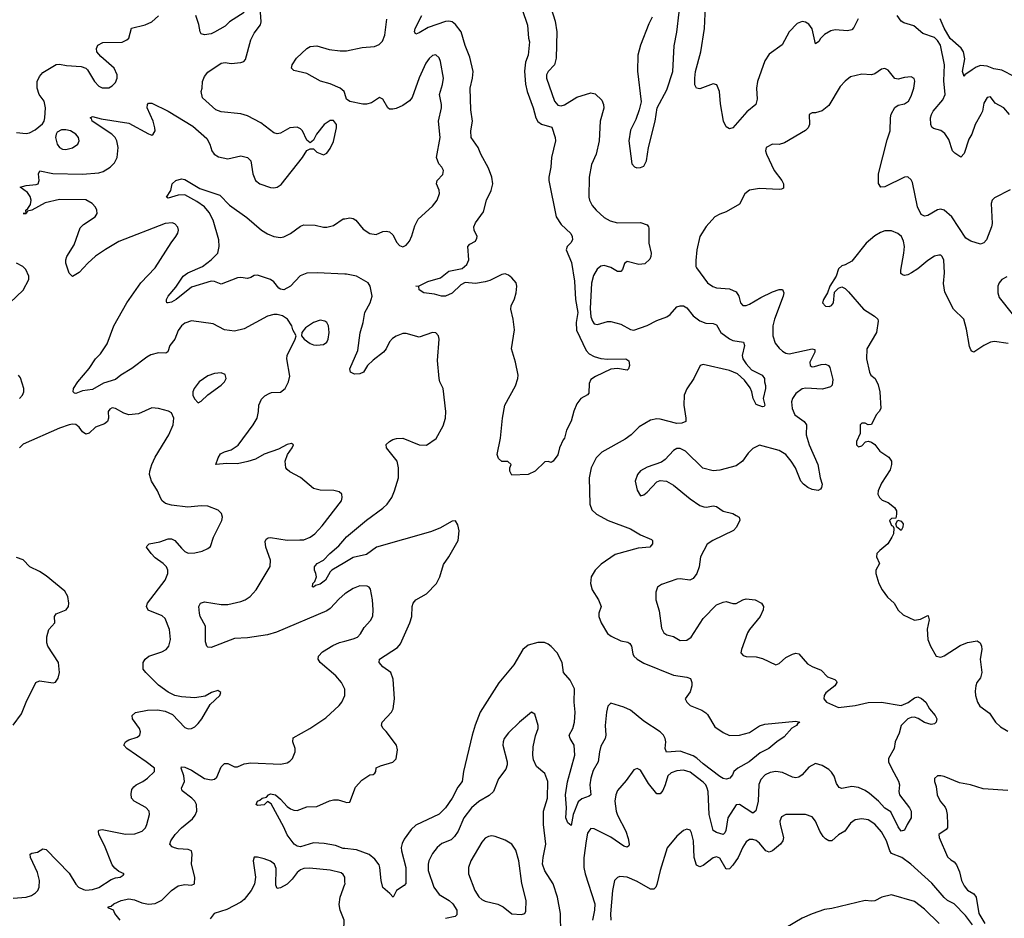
# Model space of a CAD drawing. Header units: inches. Extents: x 1771504 to 1971212, y 471788 to 643615.
# Tile 402 of 587: x 1898030 to 1903994, y 590581 to 596024. Entities that reach past the tile are written whole.
import ezdxf

# ---------------------------------------------------------------- set-up
doc = ezdxf.new("R2010")
doc.units = ezdxf.units.IN
doc.header["$MEASUREMENT"] = 0
doc.layers.add('B8599', color=7, linetype='Continuous')
doc.layers.add('B9509', color=7, linetype='Continuous')

msp = doc.modelspace()

# ---------------------------------------------------------------- linework, layer by layer
at = {"layer": 'B8599', "color": 5}
for points, elevation in [([(1898010, 595341.3), (1898070, 595335.6), (1898090, 595338.9), (1898123.1, 595356.9), (1898167, 595393), (1898177.6, 595410), (1898182.6, 595430), (1898185.3, 595490), (1898178.5, 595530), (1898148.5, 595570), (1898136.1, 595610), (1898134.8, 595650), (1898150, 595680.3), (1898170, 595703.6), (1898250, 595751.7), (1898270, 595754.3), (1898313.5, 595746.5), (1898401.4, 595741.4), (1898430, 595730.4), (1898440.8, 595720.8), (1898483.1, 595650), (1898510, 595622), (1898530, 595612), (1898570, 595610.4), (1898590, 595622.4), (1898610, 595643.8), (1898620.4, 595670), (1898620.4, 595690), (1898601.1, 595730), (1898520.6, 595800.6), (1898498, 595830), (1898495.1, 595850), (1898502.7, 595870), (1898533.6, 595886.4), (1898650, 595888.2), (1898678.6, 595901.4), (1898690, 595911.3), (1898706.9, 595973.1), (1898790, 595993.6), (1898831.1, 596010), (1898870, 596046.5)], 380), ([(1900000, 592546.3), (1899964.3, 592515.7), (1899910, 592457.6), (1899890, 592444.2), (1899585.7, 592314.3), (1899530, 592298.4), (1899410, 592280.3), (1899330, 592275.3), (1899190, 592222.4), (1899170, 592224.5), (1899162.7, 592230), (1899154.9, 592254.9), (1899154.5, 592350), (1899122, 592410), (1899118.9, 592430), (1899115.1, 592470), (1899125.2, 592490), (1899150, 592498.4), (1899250, 592481.3), (1899290, 592482.8), (1899370, 592500.2), (1899395.6, 592510), (1899426.3, 592530), (1899461.7, 592570), (1899547.5, 592712.5), (1899549.8, 592750), (1899519.8, 592830), (1899516.6, 592863.4), (1899522.5, 592877.5), (1899534.5, 592885.5), (1899550, 592887.4), (1899650, 592871), (1899727.2, 592872.8), (1899750, 592874.4), (1899790, 592888.9), (1899817.4, 592910), (1899862.3, 592957.7), (1899978.4, 593110), (1899983.7, 593130), (1899981.2, 593150), (1899964.5, 593164.5), (1899933, 593173), (1899850, 593175.4), (1899810, 593185.1), (1899730.8, 593250.8), (1899665.7, 593285.7), (1899650, 593299.3), (1899642, 593310), (1899638, 593350), (1899652.3, 593390), (1899681.2, 593430), (1899688.7, 593450), (1899676.6, 593456.6), (1899650, 593452), (1899596.5, 593423.5), (1899510, 593392.1), (1899457.2, 593362.8), (1899412.6, 593347.4), (1899350, 593333.3), (1899285, 593335.1), (1899218, 593330), (1899231.5, 593370), (1899246.1, 593393.9), (1899270, 593407.2), (1899310, 593418.6), (1899353.3, 593446.7), (1899444.2, 593570), (1899467.6, 593610), (1899476.9, 593650), (1899478, 593690), (1899494.9, 593725.1), (1899514.3, 593745.7), (1899540.1, 593759.9), (1899554.7, 593765.3), (1899610, 593768.8), (1899637.4, 593790), (1899658.3, 593830), (1899665.1, 593865.1), (1899647.8, 593970), (1899649.6, 593990), (1899699.3, 594090), (1899704, 594110), (1899684.7, 594144.7), (1899678.7, 594170), (1899651.1, 594210), (1899621.6, 594230), (1899590, 594238.3), (1899570, 594238.7), (1899530, 594228.2), (1899390, 594151.9), (1899330, 594138), (1899270, 594144.7), (1899201.7, 594181.7), (1899070, 594200.9), (1899030, 594185.1), (1899010, 594169.4), (1898990, 594141.2), (1898968.8, 594090), (1898938.4, 594050), (1898926.9, 594013.1), (1898915.9, 594004.1), (1898870, 594006.4), (1898825.1, 593994.9), (1898799.1, 593980.9), (1898710, 593910.9), (1898643.2, 593870), (1898610, 593844.2), (1898536.6, 593823.4), (1898470, 593784), (1898410, 593775.4), (1898370, 593759.5), (1898361.2, 593761.2), (1898353.2, 593770), (1898356.2, 593790), (1898381.1, 593830), (1898450, 593912), (1898489.8, 593970.2), (1898518.9, 594001.1), (1898559.1, 594060.9), (1898601, 594170), (1898678.3, 594310), (1898764, 594430), (1898850, 594522), (1898947, 594673), (1898976.3, 594710), (1898988.2, 594731.8), (1898991.1, 594750), (1898987, 594767), (1898970, 594787.6), (1898953.6, 594793.6), (1898910, 594789.8), (1898630, 594679.7), (1898550, 594633), (1898490, 594591.5), (1898442.4, 594550), (1898390, 594492), (1898350, 594469.2), (1898330, 594488.7), (1898310, 594549), (1898309.8, 594570), (1898316, 594590), (1898358.8, 594661.2), (1898396.7, 594763.3), (1898417.1, 594782.9), (1898487, 594830), (1898498.9, 594850), (1898497.8, 594870), (1898488.4, 594888.4), (1898469.7, 594910), (1898430, 594932.2), (1898270, 594935), (1898184.9, 594915.1), (1898103, 594870), (1898076.3, 594863.7), (1898070, 594849.8), (1898050, 594849.5), (1898069.2, 594850.8), (1898066.9, 594870), (1898079.3, 594880.7), (1898094.7, 594905.3), (1898100.3, 594930), (1898094.1, 594954.1), (1898077.3, 594977.3), (1898033.2, 595010), (1898070, 595020.2), (1898130, 595025.2), (1898142.7, 595030), (1898148.4, 595050), (1898143.5, 595090), (1898151.5, 595108.5), (1898230, 595092.8), (1898410, 595087.6), (1898510, 595096.5), (1898535.1, 595104.9), (1898577.6, 595130), (1898603.8, 595156.2), (1898620.4, 595190), (1898626.8, 595250), (1898618.5, 595290), (1898608.1, 595310), (1898588.9, 595330), (1898469.8, 595410), (1898464.7, 595424.8), (1898456, 595430), (1898470, 595437.6), (1898524, 595424), (1898690, 595398.2), (1898810, 595332), (1898830, 595325.3), (1898838, 595330), (1898849.6, 595350), (1898848.4, 595370), (1898837.6, 595410), (1898802.6, 595490), (1898803.6, 595510), (1898810, 595519.1), (1898830, 595518.7), (1898929.2, 595469.2), (1899078.8, 595378.8), (1899163.6, 595303.6), (1899181.3, 595270), (1899193, 595230), (1899208, 595210), (1899234.1, 595194.1), (1899290, 595180.3), (1899370, 595198.7), (1899410.3, 595190.3), (1899430.4, 595170), (1899441.7, 595090), (1899457.6, 595050), (1899484.9, 595030), (1899550, 595008.2), (1899570, 595005.2), (1899590, 595009.2), (1899613.3, 595026.7), (1899742.7, 595190), (1899770, 595232), (1899790, 595242), (1899810, 595242), (1899830, 595221), (1899870, 595206), (1899890, 595214.8), (1899910, 595244), (1899930, 595286.8), (1899948.3, 595370), (1899947.8, 595390), (1899930, 595414.3), (1899910, 595414), (1899874.9, 595390), (1899827.7, 595330), (1899810, 595295.3), (1899790, 595278), (1899770, 595295.3), (1899743, 595350), (1899730, 595363), (1899710, 595373.5), (1899666, 595370), (1899610, 595336.2), (1899590, 595333.6), (1899570, 595338.4), (1899490, 595399.2), (1899410, 595441), (1899370, 595453.7), (1899250, 595466.9), (1899217.5, 595477.5), (1899136.9, 595550), (1899128.2, 595590), (1899134.7, 595610), (1899138, 595650), (1899150, 595680.7), (1899170, 595705.5), (1899250, 595761.6), (1899275.1, 595764.9), (1899310, 595759.5), (1899370, 595763.7), (1899388.4, 595771.6), (1899397, 595783), (1899430, 595902), (1899450, 595942), (1899487.5, 595992.5), (1899492.3, 596010), (1899487.6, 596070)], 360), ([(1899390, 596067.8), (1899300.5, 596010), (1899274.3, 595985.7), (1899210, 595947.6), (1899190, 595938.7), (1899150, 595932), (1899130, 595939.3), (1899122, 595950), (1899115.6, 595995.6), (1899096.2, 596050)], 360), ([(1900000, 595576.2), (1899995.8, 595590), (1899970, 595608.5), (1899910, 595635.8), (1899851.1, 595651.1), (1899770, 595698), (1899690, 595717.2), (1899677.2, 595730), (1899680.9, 595750), (1899707, 595790), (1899769.4, 595850), (1899790, 595861.6), (1899830, 595865.3), (1899903.6, 595843.6), (1899970, 595834.7), (1900000, 595834.5)], 340), ([(1900000, 594483.1), (1899831.4, 594491.4), (1899770, 594487.8), (1899728, 594471.9), (1899670.3, 594410), (1899630, 594388.7), (1899610, 594391.1), (1899598.9, 594398.9), (1899570, 594436.9), (1899550, 594449.7), (1899470, 594477.4), (1899450, 594474.8), (1899430, 594461.7), (1899410, 594456.1), (1899370, 594462.9), (1899350, 594461), (1899250, 594422.9), (1899210, 594438.8), (1899190, 594440.4), (1899070, 594404.7), (1898978.5, 594330), (1898950, 594314), (1898928.5, 594308.5), (1898922, 594310), (1898919, 594319), (1898918.7, 594330), (1898928.7, 594350), (1898975.8, 594404.2), (1899020.4, 594470), (1899048.3, 594491.7), (1899137.6, 594530), (1899189.6, 594570), (1899229.6, 594610), (1899237.4, 594650), (1899235.5, 594690), (1899202.7, 594810), (1899176.9, 594856.9), (1899150, 594889.8), (1899103.5, 594923.5), (1899030, 594964.2), (1898990, 594961.3), (1898930, 594942.7), (1898919, 594950), (1898946, 594990), (1898954, 595030), (1898975.3, 595050), (1899010, 595059.3), (1899030, 595055.8), (1899121.6, 595001.6), (1899241.2, 594961.2), (1899300, 594900), (1899406.5, 594826.5), (1899494.4, 594750), (1899530, 594726.5), (1899570, 594710.3), (1899610, 594704.2), (1899630, 594708.9), (1899669.5, 594730), (1899730, 594773), (1899750, 594780.7), (1899820.5, 594780.5), (1899870, 594767), (1899890, 594767), (1899930, 594777.6), (1899990, 594816.9), (1900000, 594818.7)], 340), ([(1897970, 594308.5), (1898050, 594384.9), (1898084.5, 594450), (1898085.1, 594470), (1898067.3, 594510), (1898049.4, 594530), (1898010, 594549.6)], 380), ([(1898029.3, 593730), (1898047.3, 593750), (1898055.1, 593770), (1898055.1, 593790), (1898034.5, 593854.5), (1898022, 593870)], 380), ([(1897990, 590703.7), (1898070, 590710.2), (1898100.6, 590719.4), (1898125.2, 590734.8), (1898139, 590750), (1898147.5, 590770), (1898149.9, 590810), (1898138, 590858), (1898096.2, 590950), (1898093.3, 590970), (1898103.3, 590976.7), (1898137.1, 590982.9), (1898170, 591002), (1898190, 590997.4), (1898330, 590855.6), (1898370, 590788.8), (1898386.3, 590770), (1898415.5, 590755.5), (1898430, 590752.3), (1898470, 590755.4), (1898510, 590767.3), (1898583.1, 590816.9), (1898610, 590826.5), (1898638, 590830), (1898657.2, 590842.8), (1898662, 590850), (1898630, 590865.2), (1898605.3, 590885.3), (1898590, 590906), (1898543, 591023), (1898510, 591089.3), (1898506.3, 591110), (1898510, 591115.5), (1898530, 591118.9), (1898670, 591090.2), (1898726.5, 591093.5), (1898772, 591110), (1898790.9, 591129.1), (1898800.5, 591150), (1898816.3, 591210), (1898813.6, 591230), (1898793.4, 591253.4), (1898723.5, 591290), (1898707.8, 591310), (1898704.5, 591335.5), (1898710, 591360.7), (1898721.6, 591378.4), (1898734.5, 591390), (1898776.2, 591410), (1898804.2, 591430), (1898846, 591470), (1898846.6, 591490), (1898796.3, 591530), (1898678.7, 591610), (1898660.5, 591630), (1898671.2, 591650), (1898690, 591662.8), (1898741.4, 591678.6), (1898758.3, 591690), (1898761.5, 591710), (1898755, 591730), (1898712.8, 591790), (1898711.8, 591810), (1898732.2, 591827.8), (1898803, 591843), (1898863.8, 591843.8), (1898910, 591836.4), (1898956, 591816), (1899030, 591738), (1899050, 591728.2), (1899070, 591730.5), (1899090, 591741.6), (1899110, 591760.5), (1899133, 591790), (1899183.3, 591876.7), (1899242, 591930), (1899248, 591950), (1899230, 591962), (1899192, 591950), (1899154, 591926), (1899090, 591916.2), (1899010, 591922), (1898970, 591931.8), (1898930, 591951.6), (1898870, 591992.8), (1898793, 592070), (1898778.7, 592090), (1898778.4, 592130), (1898789.6, 592150), (1898812.3, 592170), (1898890, 592195.6), (1898917.6, 592210), (1898934, 592230), (1898943.1, 592270), (1898936.4, 592330), (1898910, 592397), (1898892.4, 592412.4), (1898808.1, 592448.1), (1898797.7, 592470), (1898804.8, 592490), (1898911.8, 592630), (1898927.9, 592670), (1898927.8, 592690), (1898919.3, 592710), (1898899.1, 592730), (1898850, 592765.1), (1898826.2, 592790), (1898797.6, 592830), (1898801.7, 592838.3), (1898814, 592850), (1898878.9, 592861.1), (1898930, 592880.3), (1898950, 592880.3), (1898970, 592870.3), (1899010, 592822.3), (1899030, 592803.6), (1899050, 592792.9), (1899090, 592794.3), (1899134.3, 592805.7), (1899170, 592821.6), (1899185.8, 592834.2), (1899203, 592890), (1899253.7, 592990), (1899258.5, 593010), (1899252.4, 593032.4), (1899232.4, 593052.4), (1899170, 593076.9), (1899130, 593079.2), (1899048.5, 593071.5), (1898950, 593083.5), (1898914, 593094), (1898893.6, 593110), (1898884.2, 593124.2), (1898864, 593170), (1898829.2, 593229.2), (1898816.8, 593270), (1898817.8, 593290), (1898830, 593330.5), (1898850, 593374), (1898934, 593510), (1898959.5, 593570), (1898963.7, 593610), (1898950, 593642), (1898932.1, 593652.1), (1898870, 593669.3), (1898830, 593672.7), (1898750, 593636.9), (1898690, 593631.2), (1898660.4, 593640.4), (1898610, 593669.4), (1898590, 593673.3), (1898575.2, 593664.8), (1898566.4, 593650), (1898567.2, 593610), (1898562.4, 593590), (1898543.4, 593576.6), (1898490, 593555.8), (1898450, 593519.8), (1898430, 593513.3), (1898410, 593527.4), (1898390, 593556.4), (1898370, 593572.4), (1898350, 593574.6), (1898330, 593570.6), (1898270, 593549.2), (1898050, 593453.1), (1898028.7, 593431.3)], 380), ([(1900000, 592736.7), (1899920.5, 592690), (1899910, 592680.7), (1899882.3, 592630), (1899850, 592605), (1899822, 592598), (1899810, 592586.3), (1899803.7, 592590), (1899806, 592610), (1899817.7, 592622.3), (1899826.9, 592650), (1899824.4, 592670), (1899814.5, 592690), (1899814.7, 592710), (1899821.1, 592718.9), (1899831.3, 592730), (1899870, 592751.3), (1899907.7, 592790), (1899963.2, 592836.8), (1900000, 592879.6)], 340), ([(1897990, 591751.8), (1898040.6, 591819.4), (1898070, 591890.4), (1898128.5, 592010), (1898150, 592019.1), (1898233.4, 592006.6), (1898247.6, 592012.4), (1898263.6, 592036.4), (1898271.2, 592070), (1898265.4, 592130), (1898201, 592230), (1898195, 592250), (1898194, 592286), (1898206.3, 592330), (1898242, 592370), (1898240.9, 592410), (1898250, 592426.4), (1898310.7, 592449.3), (1898324.7, 592470), (1898328.2, 592490), (1898321.1, 592530), (1898303.1, 592563.1), (1898190, 592655.8), (1898150, 592682), (1898090.6, 592710.6), (1898050, 592753.3), (1898010, 592766.6)], 420), ([(1898639, 590570), (1898606, 590610), (1898598, 590630), (1898570, 590642), (1898564, 590650), (1898584.5, 590655.5), (1898599.3, 590670), (1898644, 590690), (1898690, 590698.6), (1898725.7, 590694.3), (1898770, 590675.8), (1898810, 590667.2), (1898850, 590670.2), (1898890, 590691.1), (1898950, 590750.2), (1898990, 590778.4), (1899030, 590787), (1899070, 590782.1), (1899089.1, 590790.9), (1899089.9, 590830), (1899070.3, 590910), (1899075, 590970), (1899069.8, 590989.8), (1899050, 590997.7), (1898990, 591001.5), (1898967.4, 591007.4), (1898954.1, 591014.1), (1898939.3, 591030), (1898944.5, 591050), (1898971.7, 591090), (1899009.9, 591130.1), (1899076.2, 591183.8), (1899092.9, 591207.1), (1899102, 591230), (1899101.5, 591270), (1899091, 591290), (1899072.6, 591310), (1899013.5, 591353.5), (1899009.7, 591370), (1899029, 591411), (1899024.6, 591444.6), (1899007.7, 591490), (1899010, 591498.8), (1899030, 591497.7), (1899070, 591479.4), (1899150, 591427.3), (1899190, 591419.6), (1899210, 591424.2), (1899224.2, 591435.8), (1899250, 591498), (1899270, 591519.3), (1899290, 591518.4), (1899330, 591498), (1899350, 591499.5), (1899390, 591516.1), (1899430, 591523.9), (1899610, 591514.9), (1899650, 591522.8), (1899666.7, 591533.3), (1899682.2, 591550), (1899698, 591590), (1899697.7, 591610), (1899684.7, 591650), (1899685.6, 591674.4), (1899788.2, 591731.8), (1899884, 591796), (1899964.4, 591870), (1899980.5, 591890), (1899998.7, 591930), (1899998.7, 591970), (1899979.7, 592010), (1899945.4, 592050), (1899849.6, 592130), (1899836.9, 592150), (1899839.6, 592170), (1899864.1, 592195.9), (1899926, 592234), (1899967.7, 592252.3), (1900000, 592260.6)], 360), ([(1900000, 591003.8), (1899990, 591004.8), (1899942.4, 591022.4), (1899874.3, 591034.3), (1899810, 591038), (1899730, 591015.1), (1899710, 591017.4), (1899691.8, 591030), (1899650, 591086), (1899630, 591133.2), (1899553.8, 591273.8), (1899530, 591288.7), (1899510.5, 591269.5), (1899470, 591265.2), (1899462, 591270), (1899470, 591290.6), (1899483.7, 591296.3), (1899498, 591310), (1899525.2, 591314.8), (1899537.2, 591330), (1899550, 591334.6), (1899579.1, 591330), (1899610, 591303.8), (1899650, 591259.3), (1899670, 591243.8), (1899690, 591235.5), (1899710, 591234), (1899770, 591256), (1899830, 591258.8), (1899906.7, 591293.3), (1899930, 591298.4), (1899959.5, 591299.5), (1900000, 591286.1)], 340), ([(1900000, 590802.3), (1899998.4, 590830), (1899990, 590847.6), (1899977.2, 590857.2), (1899910, 590873.3), (1899784.4, 590884.4), (1899750, 590882.3), (1899730, 590874.9), (1899710, 590858.5), (1899680.7, 590819.3), (1899650, 590789.1), (1899610, 590765.5), (1899590, 590762), (1899581.9, 590781.9), (1899583, 590883), (1899573.8, 590910), (1899550, 590927.1), (1899510, 590941.3), (1899470, 590952.2), (1899450, 590950.9), (1899443.7, 590930), (1899457.8, 590830), (1899452, 590788), (1899432.1, 590750), (1899390, 590696), (1899370, 590679.4), (1899284.3, 590635.7), (1899207.4, 590610), (1899182.7, 590577.3)], 360), ([(1900000, 590368.7), (1899997, 590390), (1899993.1, 590506.9), (1899995.8, 590570), (1899971.1, 590631.1), (1899965.6, 590665.6), (1899970.7, 590710), (1900000, 590788.1)], 360)]:
    msp.add_lwpolyline(points, dxfattribs=dict(at, elevation=elevation))
for points, elevation in [([(1898310, 595356), (1898284, 595356), (1898257.6, 595342.4), (1898250.3, 595329.7), (1898247.2, 595310), (1898256.5, 595270), (1898270, 595250.4), (1898290, 595239.6), (1898310, 595237.7), (1898350, 595247.4), (1898382, 595270), (1898389.6, 595290), (1898385.1, 595310), (1898369.6, 595330), (1898338, 595350)], 380), ([(1899850, 594204.2), (1899810.3, 594189.7), (1899761.7, 594158.3), (1899738.8, 594130), (1899736, 594110), (1899753.4, 594090), (1899790, 594063.7), (1899810, 594055.3), (1899830, 594053.4), (1899870, 594057), (1899890, 594070.6), (1899898.5, 594090), (1899904.7, 594130), (1899899.7, 594170), (1899890, 594189.3), (1899877.7, 594197.7)], 360), ([(1899250, 593885.1), (1899210, 593881.1), (1899170, 593866.3), (1899117.1, 593830), (1899086, 593790), (1899079.1, 593770), (1899079.1, 593750), (1899088.1, 593728.1), (1899110, 593702.8), (1899130, 593713.4), (1899168.5, 593751.5), (1899249.4, 593810), (1899269.5, 593830), (1899280.7, 593850), (1899274.3, 593874.3)], 380)]:
    msp.add_lwpolyline(points, close=True, dxfattribs=dict(at, elevation=elevation))
at = {"layer": 'B9509', "color": 5}
for points, elevation in [([(1901005.6, 596290), (1901105.7, 595990), (1901111.1, 595911.1), (1901116.9, 595890), (1901109.3, 595810), (1901093.8, 595766.2), (1901087.3, 595712.7), (1901093, 595633), (1901102.9, 595590), (1901140.3, 595490), (1901156.8, 595430), (1901167.9, 595407.9), (1901190, 595392), (1901253.7, 595373.7), (1901273.7, 595310), (1901275.3, 595290), (1901251.5, 595190), (1901247.6, 595130), (1901234.6, 595070), (1901234.9, 595050), (1901280.3, 594830), (1901310, 594784.4), (1901368, 594730), (1901376.3, 594710), (1901377.3, 594690), (1901368, 594672), (1901346.8, 594650), (1901339.1, 594630), (1901372.5, 594552.5), (1901390, 594441), (1901395.9, 594330), (1901410.1, 594250.1), (1901399.6, 594190), (1901402.8, 594142.8), (1901460.9, 594020.9), (1901479.7, 593999.7), (1901510, 593984.1), (1901550, 593972.5), (1901592.8, 593967.2), (1901702, 593970), (1901718.5, 593958.5), (1901722.8, 593930), (1901717.3, 593910), (1901710, 593901.2), (1901650, 593911.5), (1901610, 593907.8), (1901516.9, 593863.1), (1901490, 593844.5), (1901478.9, 593821.1), (1901477.3, 593762.7), (1901468.9, 593751.1), (1901429.4, 593730.6), (1901403.5, 593696.5), (1901386.4, 593653.6), (1901370, 593593.2), (1901342.2, 593537.8), (1901330, 593489.3), (1901321.1, 593478.9), (1901299.3, 593430), (1901290, 593388.7), (1901262, 593350), (1901250, 593342), (1901230, 593348), (1901210, 593346), (1901152, 593290), (1901110, 593268.7), (1901010, 593266), (1900998, 593290), (1900998, 593310), (1901006, 593330), (1900987.3, 593347.3), (1900950, 593348), (1900930, 593366), (1900922, 593390), (1900941.2, 593490), (1900954, 593610), (1900968.7, 593690), (1901033.1, 593806.9), (1901047.1, 593850), (1901048.3, 593870), (1901033, 593950), (1901009.7, 594030), (1901026.5, 594146.5), (1901019.6, 594210), (1901004.4, 594270), (1901006.2, 594290), (1901026, 594334), (1901036.1, 594370), (1901041.2, 594410), (1901037.1, 594430), (1901010, 594460.8), (1900990, 594476.5), (1900970, 594483.8), (1900950, 594479.8), (1900876.6, 594443.4), (1900850, 594435.3), (1900790, 594426.2), (1900728.2, 594431.8), (1900700.9, 594419.1), (1900650, 594367.2), (1900610, 594349.3), (1900585.2, 594350), (1900542.5, 594362.5), (1900478, 594370), (1900450, 594388), (1900447.3, 594407.3), (1900428.7, 594410), (1900450, 594412), (1900501.2, 594438.8), (1900579.5, 594460.5), (1900630, 594500.4), (1900710, 594518), (1900737.8, 594542.2), (1900751.1, 594570), (1900745.1, 594650), (1900755.9, 594664.1), (1900790, 594682), (1900798.9, 594701.1), (1900800.5, 594710), (1900782.4, 594750), (1900780.5, 594770), (1900790, 594793), (1900838.9, 594861.1), (1900857.6, 594930), (1900885.4, 594990), (1900895.1, 595030), (1900889.7, 595070.3), (1900870, 595125.1), (1900822, 595210), (1900806.2, 595250), (1900765.3, 595310), (1900763.4, 595350), (1900773.4, 595410), (1900761.5, 595478.5), (1900758.6, 595610), (1900772.5, 595670), (1900776.1, 595710), (1900756.7, 595796.7), (1900727.8, 595867.8), (1900703.2, 595950), (1900670, 595994.8), (1900650, 596010.9), (1900630, 596015.8), (1900610, 596014), (1900503.4, 595976.6), (1900450, 595944.2), (1900430, 595937), (1900422, 595950), (1900424.8, 595970), (1900466.3, 596050)], 320), ([(1903108.2, 596030), (1903082.5, 595977.5), (1903070, 595962.6), (1903044.2, 595955.8), (1902970, 595962.6), (1902943.5, 595956.5), (1902905.5, 595934.5), (1902880.9, 595910), (1902870, 595891.8), (1902850, 595878), (1902830, 595969.3), (1902810, 595996.2), (1902790, 596009.6), (1902770, 596013.6), (1902738.9, 596001.1), (1902690.2, 595949.8), (1902649.1, 595870.9), (1902570, 595815.6), (1902544.2, 595775.8), (1902498.5, 595650), (1902492.4, 595610), (1902496.5, 595543.5), (1902488.4, 595510), (1902435.1, 595464.9), (1902350, 595369.5), (1902330, 595362.7), (1902310, 595376), (1902293.6, 595410), (1902275.3, 595515.3), (1902269.6, 595589.6), (1902253.2, 595630), (1902230, 595636), (1902150, 595606), (1902130, 595609.2), (1902119.5, 595630), (1902118.5, 595670), (1902123.7, 595710), (1902155, 595830), (1902177, 595970), (1902185.7, 596150)], 340), ([(1901249, 596091), (1901274.1, 596014.1), (1901283.5, 595950), (1901279.7, 595790), (1901269.1, 595750), (1901230, 595709.5), (1901221.3, 595690), (1901220.2, 595670), (1901270, 595530.4), (1901290, 595507), (1901310, 595502.4), (1901330, 595507.9), (1901405, 595555), (1901490, 595580.3), (1901514.7, 595574.7), (1901555.8, 595535.8), (1901566, 595510), (1901568.3, 595488.3), (1901545, 595410), (1901539.8, 595290), (1901521.2, 595210), (1901492.6, 595147.4), (1901478.5, 595070), (1901477.5, 594950), (1901482.2, 594930), (1901498, 594898), (1901521.8, 594870), (1901570, 594825.5), (1901605.8, 594805.8), (1901650, 594794.6), (1901790, 594795.8), (1901830, 594781.3), (1901839.5, 594770), (1901840.9, 594760.9), (1901840.9, 594670), (1901854.9, 594610), (1901853.7, 594590), (1901846.1, 594573.9), (1901815.4, 594544.6), (1901780.8, 594540.8), (1901710, 594559.6), (1901692.4, 594547.6), (1901680.5, 594510), (1901670, 594498), (1901650, 594498.7), (1901610, 594523.5), (1901570, 594535.3), (1901550, 594530.8), (1901527.8, 594512.2), (1901505.4, 594474.6), (1901492.4, 594427.6), (1901485, 594275), (1901490, 594224.9), (1901498.7, 594198.7), (1901510, 594180.9), (1901530, 594176.9), (1901590, 594196.9), (1901610, 594196.9), (1901670, 594179.3), (1901730, 594147.6), (1901750, 594143.8), (1901830, 594171), (1901890, 594201.5), (1901950, 594224.6), (1901970, 594238.4), (1902010, 594284.9), (1902030, 594291.8), (1902050, 594290.2), (1902070, 594278.5), (1902110, 594230.3), (1902150, 594200.2), (1902185.9, 594185.9), (1902230, 594183.2), (1902250, 594176), (1902276.9, 594130), (1902330, 594090.9), (1902350, 594081.6), (1902413.4, 594070), (1902420.9, 594050), (1902405.2, 593990), (1902410.1, 593970), (1902430, 593939.3), (1902463.1, 593903.1), (1902526.8, 593870), (1902540.7, 593850), (1902540.7, 593830), (1902548, 593808), (1902548.2, 593790), (1902533.7, 593730), (1902542.8, 593690), (1902538.5, 593681.5), (1902530, 593679.3), (1902490, 593694), (1902473, 593730), (1902463.8, 593770), (1902453.4, 593793.4), (1902419.8, 593839.8), (1902378.4, 593878.4), (1902330, 593899.9), (1902170, 593935.1), (1902151.3, 593930), (1902112.4, 593850), (1902070.9, 593789.1), (1902055.6, 593750), (1902052.3, 593690), (1902065.3, 593610), (1902063.8, 593590), (1902039.8, 593580.2), (1902010, 593577.8), (1901910, 593605.1), (1901890, 593606.2), (1901850, 593599.1), (1901782.2, 593557.8), (1901733.4, 593510), (1901697.5, 593482.5), (1901555.6, 593404.4), (1901522.4, 593370), (1901492.2, 593310), (1901479.5, 593250), (1901483, 593090), (1901496.1, 593056.1), (1901522.8, 593030), (1901594, 592990), (1901730, 592939.5), (1901790, 592903.5), (1901856.3, 592876.3), (1901862, 592870), (1901863.6, 592850), (1901846.8, 592830), (1901776.8, 592823.2), (1901636.1, 592783.9), (1901552.8, 592727.2), (1901514.9, 592690), (1901491.7, 592650), (1901486.9, 592610), (1901496.9, 592570), (1901535.8, 592510), (1901552.2, 592470), (1901536.9, 592430), (1901537.5, 592410), (1901552.8, 592370), (1901590, 592306.8), (1901611.5, 592290), (1901670, 592261.5), (1901713.1, 592253.1), (1901726.3, 592246.3), (1901735.8, 592230), (1901742.8, 592182.8), (1901749.5, 592169.5), (1901770.9, 592150.9), (1901810, 592127.7), (1901990, 592054.4), (1902070, 592042.6), (1902093.7, 592033.7), (1902101.6, 592010), (1902101.3, 591990), (1902090, 591954), (1902060.7, 591910), (1902070, 591891.3), (1902090.5, 591870.5), (1902161.4, 591841.4), (1902185.8, 591825.8), (1902195.8, 591815.8), (1902240.2, 591740.2), (1902290, 591706.4), (1902330, 591688.4), (1902390, 591690.4), (1902450, 591707.2), (1902510, 591746.7), (1902542.9, 591757.1), (1902730, 591775.2), (1902754.8, 591770), (1902740.3, 591759.7), (1902734.9, 591750), (1902706.7, 591733.3), (1902660.2, 591679.8), (1902615.8, 591650), (1902568.2, 591610), (1902515.4, 591584.6), (1902447.8, 591530), (1902379.7, 591490), (1902356.2, 591470), (1902347.8, 591450), (1902330.3, 591430), (1902310, 591424), (1902290, 591428.2), (1902270, 591439.9), (1902170, 591516.7), (1902131.8, 591551.8), (1902110, 591565), (1902030, 591593.4), (1901948.3, 591588.3), (1901938.6, 591610), (1901943.6, 591650), (1901939.9, 591670), (1901928.6, 591690), (1901909.1, 591710), (1901810, 591775.3), (1901730, 591841.9), (1901690, 591860.3), (1901610, 591884.2), (1901593, 591867), (1901583.4, 591830), (1901576.6, 591750), (1901579.2, 591690), (1901575.8, 591670), (1901550, 591623.6), (1901540.8, 591590), (1901533.4, 591530), (1901503.1, 591476.9), (1901489.4, 591430), (1901483, 591390), (1901488.5, 591330), (1901478.5, 591321.5), (1901435, 591305), (1901413.3, 591286.7), (1901382, 591210), (1901370, 591142.7), (1901350, 591159.3), (1901338, 591190), (1901340.9, 591250), (1901336.1, 591330), (1901348.6, 591408.6), (1901392.3, 591570), (1901387.9, 591630), (1901363.8, 591670), (1901358.4, 591690), (1901380.8, 591730), (1901389.9, 591770), (1901393.7, 591830), (1901388.2, 591890), (1901390.6, 591970.6), (1901364.5, 592024.5), (1901324.2, 592070), (1901315.4, 592130), (1901286.2, 592190), (1901250, 592228.6), (1901230, 592242.7), (1901208.9, 592251.1), (1901167.4, 592252.6), (1901110, 592235.6), (1901078.4, 592210), (1901023.1, 592116.9), (1900932.1, 592007.9), (1900818.5, 591830), (1900788.4, 591751.6), (1900770.9, 591690), (1900718.8, 591470), (1900709.1, 591410), (1900684.7, 591375.3), (1900650, 591308.6), (1900609.3, 591250), (1900570, 591211.9), (1900430, 591145), (1900401, 591119), (1900359.4, 591060.6), (1900346.4, 591033.6), (1900341.4, 591010), (1900342.3, 590990), (1900368.6, 590890), (1900368.1, 590791.9), (1900358.9, 590781), (1900312, 590750), (1900291.1, 590708.9), (1900272.1, 590732.1), (1900230, 590768.7), (1900218.4, 590810), (1900211.5, 590890), (1900206.2, 590906.2), (1900180.1, 590940.1), (1900147.2, 590967.2), (1900070, 590996.8), (1900000, 591003.8)], 340), ([(1901860.8, 596039.2), (1901840.5, 595999.5), (1901790.1, 595870), (1901773.1, 595810), (1901772.3, 595712.3), (1901793.4, 595526.6), (1901782.2, 595477.8), (1901761.2, 595418.8), (1901730, 595355.1), (1901719, 595290), (1901737.6, 595150), (1901752.9, 595132.9), (1901767.7, 595127.7), (1901790, 595127.9), (1901810, 595137.6), (1901827.2, 595170), (1901838.5, 595250), (1901878.4, 595410), (1901891, 595490), (1901950, 595599.3), (1901985.7, 595710), (1901993.9, 595866.1), (1902010.6, 595949.4), (1902025.3, 596070)], 360), ([(1904025.4, 595450), (1903991.5, 595490), (1903938.3, 595518.3), (1903910, 595557.2), (1903890, 595552.7), (1903870, 595519), (1903860.7, 595470), (1903852.4, 595450), (1903817.6, 595390), (1903797.1, 595330), (1903779.8, 595300.2), (1903750, 595214.5), (1903730, 595192), (1903694.6, 595214.6), (1903680.5, 595230), (1903658.3, 595298.3), (1903633.9, 595333.9), (1903610, 595352.6), (1903564.1, 595364.1), (1903554, 595374), (1903548.7, 595388.7), (1903547.1, 595430), (1903552.1, 595450), (1903563.5, 595470), (1903620.7, 595539.3), (1903635, 595570), (1903627.2, 595652.8), (1903631.3, 595751.3), (1903608.1, 595870), (1903590, 595898), (1903570, 595916.5), (1903500.2, 595940.2), (1903446.6, 595986.6), (1903384.8, 596004.8), (1903370, 596015.1), (1903345.6, 596050)], 340), ([(1900000, 595834.5), (1900010, 595834.4), (1900104.7, 595855.3), (1900178.1, 595861.9), (1900206.2, 595873.8), (1900226.9, 595893.1), (1900240.7, 595930), (1900253.2, 596026.8)], 340), ([(1904057.1, 595677.2), (1903977.8, 595717.8), (1903930, 595727), (1903890, 595743.2), (1903850, 595746.4), (1903823, 595737), (1903798.8, 595721.2), (1903755.5, 595690), (1903750, 595679), (1903741.4, 595710), (1903753.8, 595786.2), (1903746.5, 595830), (1903731.7, 595851.7), (1903665.4, 595910), (1903630, 595972), (1903604.9, 596030)], 320), ([(1900000, 594818.7), (1900030, 594824.2), (1900050, 594820.2), (1900065.3, 594810), (1900110, 594755.3), (1900150, 594728.9), (1900190, 594722), (1900230, 594741.3), (1900250, 594743.7), (1900270, 594739.5), (1900290, 594720.5), (1900314, 594674), (1900330, 594656.3), (1900350, 594648.5), (1900370, 594658), (1900390, 594682), (1900405.7, 594714.3), (1900424.2, 594775.8), (1900443.9, 594816.1), (1900530, 594894.9), (1900558.8, 594930), (1900571.8, 594971.8), (1900570.8, 594990.8), (1900553.6, 595030), (1900557.6, 595050), (1900593.5, 595086.5), (1900597.6, 595110), (1900587.3, 595130), (1900568, 595150), (1900555.3, 595190), (1900575.7, 595310), (1900566.6, 595410), (1900584, 595490), (1900584.4, 595510), (1900572, 595570), (1900591, 595631), (1900597.6, 595670), (1900578.9, 595770), (1900570, 595792.3), (1900550, 595812), (1900530, 595807.3), (1900510, 595789.6), (1900490, 595761.6), (1900450, 595671.8), (1900406.8, 595553.2), (1900390, 595533.3), (1900350, 595504.2), (1900310, 595485.6), (1900290, 595482), (1900270, 595482.7), (1900259, 595490), (1900230, 595542), (1900210, 595553.2), (1900159.9, 595520.1), (1900130, 595512), (1900108, 595512), (1900030, 595527.7), (1900010, 595542.9), (1900000, 595576.2)], 340), ([(1904030, 594994), (1903934.9, 594945.1), (1903920.5, 594930), (1903914.9, 594910), (1903919.5, 594790), (1903916.5, 594770), (1903885.7, 594690), (1903870, 594671.5), (1903850, 594665.1), (1903790, 594682.3), (1903761, 594701), (1903675, 594830), (1903630, 594870.8), (1903610, 594876.1), (1903590, 594872.8), (1903530, 594837.7), (1903510, 594833), (1903490, 594845.1), (1903467.4, 594890), (1903436.9, 595036.9), (1903430, 595053.2), (1903410, 595072.7), (1903390, 595069.5), (1903270, 595011.3), (1903246, 595010), (1903231.1, 595031.1), (1903231.7, 595090), (1903283.7, 595296.3), (1903302.7, 595350), (1903303.5, 595430), (1903307.7, 595452.3), (1903330, 595492.7), (1903350, 595506.4), (1903390, 595515.3), (1903412.6, 595530), (1903430, 595560.5), (1903445.3, 595610), (1903451.3, 595651.3), (1903447.5, 595667.5), (1903430, 595676.9), (1903390, 595673.1), (1903350, 595663), (1903330, 595667.6), (1903290, 595718.4), (1903270, 595727.6), (1903250, 595723.6), (1903210, 595696.9), (1903190, 595689.7), (1903130, 595693.3), (1903062.5, 595677.5), (1903030, 595651.6), (1903000.4, 595619.6), (1902930, 595505.1), (1902890, 595472), (1902850, 595459.3), (1902830, 595459), (1902812, 595450), (1902813, 595390), (1902806.4, 595370), (1902790, 595353.6), (1902661.4, 595278.6), (1902630, 595268.2), (1902590, 595269.4), (1902551, 595250), (1902547.7, 595230), (1902553.4, 595210), (1902599, 595110), (1902647, 595050), (1902657, 595030), (1902655.6, 595004.4), (1902643.4, 594996.6), (1902630, 594995.1), (1902510, 595001.4), (1902450, 594992.1), (1902422.6, 594970), (1902390, 594907.6), (1902310, 594859.7), (1902270, 594846), (1902240.7, 594830), (1902187.7, 594772.3), (1902150.4, 594710), (1902132, 594630), (1902125.3, 594565.3), (1902126, 594530), (1902130, 594521), (1902195.5, 594430), (1902227.9, 594407.9), (1902250, 594400.3), (1902330, 594393), (1902370, 594375.6), (1902385.5, 594350), (1902395.8, 594310), (1902410, 594292.7), (1902430, 594292.2), (1902450, 594301.1), (1902518.2, 594341.9), (1902590, 594375.9), (1902630, 594390.2), (1902650.6, 594390), (1902658, 594370), (1902653.4, 594350), (1902601.7, 594210), (1902591.9, 594170), (1902591.3, 594110), (1902605.5, 594065.5), (1902630, 594033.7), (1902650, 594016.5), (1902670, 594004.4), (1902690, 594000.2), (1902830.3, 594030.3), (1902846.4, 594026.4), (1902845.3, 594010), (1902816.5, 593950), (1902818.7, 593930), (1902830, 593922), (1902843.2, 593923.2), (1902884, 593936), (1902910, 593938.5), (1902929.2, 593929.2), (1902936.8, 593916.8), (1902955.3, 593844.8), (1902950.4, 593810), (1902940.3, 593799.7), (1902893.2, 593786.8), (1902791.5, 593791.5), (1902770, 593787.3), (1902730, 593760.4), (1902711, 593730), (1902705.4, 593710), (1902707.8, 593670), (1902725.6, 593630), (1902781.5, 593590), (1902796.2, 593570), (1902793.8, 593510), (1902812.1, 593450), (1902864.2, 593330), (1902877.4, 593250), (1902890.4, 593210), (1902886.4, 593190), (1902879.9, 593180.1), (1902867.1, 593172.9), (1902830, 593177.7), (1902804, 593190), (1902778.3, 593210), (1902762, 593230), (1902728, 593310), (1902703.7, 593350), (1902670, 593391.3), (1902630, 593414), (1902510, 593447.6), (1902470, 593427), (1902442.3, 593397.7), (1902408.9, 593351.1), (1902370, 593322), (1902270, 593296.2), (1902230, 593291.6), (1902168.6, 593308.6), (1902062, 593410), (1902030, 593427.8), (1902010, 593426), (1901990, 593414.7), (1901939.3, 593360.7), (1901916.7, 593343.3), (1901830, 593314.4), (1901790, 593290.8), (1901772.4, 593270), (1901758.8, 593230), (1901770, 593174), (1901790, 593140.5), (1901810, 593146.4), (1901830, 593163.1), (1901890, 593225.5), (1901910, 593233), (1901948.5, 593228.5), (1901990, 593205.5), (1902090, 593121.6), (1902150, 593082), (1902172.8, 593072.8), (1902190, 593071.6), (1902230, 593079), (1902250, 593074.6), (1902290, 593046.7), (1902350, 593032.2), (1902370, 593021.6), (1902387.3, 593010), (1902392.1, 592992.1), (1902372.4, 592950), (1902352.7, 592930), (1902228, 592870), (1902193.4, 592846.6), (1902154, 592770), (1902144.7, 592710), (1902131.4, 592670), (1902110, 592639.7), (1902089.7, 592629.7), (1902030, 592636.9), (1902010, 592634.7), (1901917.3, 592602.7), (1901892.7, 592587.3), (1901882.4, 592557.6), (1901883.1, 592510), (1901904.1, 592444.1), (1901918.3, 592338.3), (1901930.8, 592310), (1901950, 592299.3), (1901990, 592288.4), (1902030, 592264.2), (1902070, 592267), (1902096.1, 592283.9), (1902170, 592397.1), (1902250, 592480.5), (1902290, 592497.1), (1902310, 592499.3), (1902350, 592487.7), (1902370, 592487.3), (1902409.6, 592510.3), (1902430, 592516.4), (1902484.7, 592510), (1902524, 592490), (1902534.8, 592470), (1902533, 592450), (1902515.3, 592410), (1902450.2, 592330), (1902438.9, 592310), (1902401.3, 592210), (1902398, 592190), (1902412.3, 592172.3), (1902430, 592166.4), (1902490, 592164.2), (1902530, 592155.8), (1902610, 592116), (1902630, 592124.7), (1902670, 592160.7), (1902710, 592180.7), (1902730, 592186.8), (1902750, 592182.8), (1902802.6, 592122.6), (1902830, 592106), (1902884.8, 592084.8), (1902923.5, 592043.5), (1902967.5, 592027.5), (1902977.2, 592017.2), (1902980.3, 592010), (1902967.4, 591990), (1902912.6, 591947.4), (1902903, 591930), (1902901.4, 591910), (1902915.8, 591890), (1902990, 591858.1), (1903090, 591869.6), (1903170, 591888), (1903250, 591890.1), (1903370, 591871.3), (1903411.7, 591888.3), (1903450, 591917.6), (1903470, 591922), (1903492.3, 591912.3), (1903519.3, 591890), (1903541.3, 591850), (1903575.3, 591810), (1903585.3, 591790), (1903581.6, 591770), (1903570, 591758.4), (1903550, 591755.1), (1903510, 591768.2), (1903471.9, 591791.9), (1903450, 591799.1), (1903430, 591798.4), (1903410, 591789), (1903370, 591748.2), (1903356.3, 591703.7), (1903332.1, 591650), (1903327.1, 591610), (1903291.8, 591550), (1903292.9, 591530), (1903310.3, 591490), (1903352.9, 591412.9), (1903359.2, 591390), (1903355.3, 591350), (1903359.3, 591330), (1903419.2, 591250), (1903429.1, 591230), (1903428.7, 591190), (1903404.4, 591150), (1903390, 591115.3), (1903370, 591109), (1903350, 591134.5), (1903305.9, 591225.9), (1903270, 591248.4), (1903231, 591291), (1903177.1, 591337.1), (1903150, 591355.8), (1903110, 591374.6), (1903070, 591379.3), (1903010, 591367.1), (1902993.7, 591373.7), (1902977.5, 591397.5), (1902962.7, 591442.7), (1902947.5, 591467.5), (1902930, 591482.9), (1902890, 591506), (1902850, 591519.1), (1902810, 591496.9), (1902770, 591449.8), (1902750, 591436.8), (1902730, 591432.1), (1902710, 591436.8), (1902650, 591464), (1902610.8, 591470.8), (1902575.8, 591464.2), (1902545.5, 591450), (1902518.6, 591421.4), (1902507.2, 591392.8), (1902502.7, 591290), (1902488.1, 591231.9), (1902470, 591217.4), (1902390, 591271.1), (1902370, 591268), (1902319.4, 591190), (1902307, 591113), (1902300.7, 591099.3), (1902290, 591089.8), (1902250, 591100.6), (1902230, 591112.6), (1902206.4, 591210), (1902199.4, 591350), (1902194.9, 591370), (1902185, 591390), (1902170, 591406), (1902110, 591452.2), (1902090, 591466.5), (1902050, 591478.4), (1902010, 591475.5), (1901976.8, 591463.2), (1901955.3, 591444.7), (1901940.2, 591390), (1901924.8, 591355.2), (1901910, 591335.6), (1901890, 591335.1), (1901838, 591398), (1901790, 591478), (1901770, 591489.4), (1901750, 591480.9), (1901703.2, 591416.8), (1901650, 591355.1), (1901640.3, 591330), (1901635.5, 591290), (1901642.3, 591230), (1901650, 591207), (1901701.7, 591110), (1901715.4, 591064.6), (1901721.5, 591030), (1901718.8, 591021.2), (1901710, 591011.6), (1901690, 591017.8), (1901610, 591072.1), (1901510, 591123.1), (1901490, 591124.4), (1901477.3, 591110), (1901470, 591097.6), (1901461.2, 591050), (1901447.3, 590947.3), (1901446, 590890), (1901454.3, 590850), (1901513.1, 590670), (1901512.3, 590630), (1901498.4, 590570)], 360), ([(1904016.5, 594063.5), (1903934.2, 594074.2), (1903910, 594071.2), (1903869, 594051), (1903810, 594009.5), (1903797, 594017), (1903790, 594024), (1903783.9, 594043.9), (1903765.4, 594150), (1903748, 594210), (1903685.2, 594270), (1903634.3, 594374.3), (1903625.7, 594425.7), (1903631, 594490), (1903627.5, 594567.5), (1903617.6, 594590), (1903610, 594597.6), (1903598, 594598), (1903570, 594591.1), (1903530, 594565.7), (1903470, 594514.5), (1903432.4, 594490), (1903410, 594479.1), (1903390, 594475.1), (1903378, 594478), (1903367.3, 594487.3), (1903366.1, 594506.1), (1903385.7, 594610), (1903388.2, 594650), (1903382.3, 594682.3), (1903370.9, 594710), (1903349.6, 594730), (1903310, 594745.3), (1903270, 594744.8), (1903244.3, 594735.7), (1903210, 594714.7), (1903156.4, 594670), (1903070, 594561.2), (1903030, 594539), (1903010, 594534), (1902990, 594515.3), (1902976, 594470), (1902937.3, 594410), (1902923, 594370), (1902898.4, 594330), (1902892.4, 594310), (1902910, 594287.9), (1902933.4, 594286.6), (1902947.5, 594292.5), (1902958.4, 594310), (1902966, 594374), (1902990, 594398), (1903010, 594406), (1903030, 594396), (1903050, 594376), (1903140.3, 594270), (1903207.8, 594227.8), (1903227.2, 594210), (1903230, 594198), (1903218.9, 594130), (1903161.8, 594030), (1903159.6, 593970), (1903176.4, 593890), (1903185.7, 593870), (1903211.5, 593851.5), (1903230, 593813), (1903239.5, 593770), (1903245.4, 593670), (1903236.5, 593650), (1903218, 593630), (1903190, 593572.7), (1903169.6, 593569.6), (1903150, 593579.3), (1903130, 593581.2), (1903120.7, 593570), (1903121.4, 593518.6), (1903099.3, 593470), (1903099.1, 593450), (1903110, 593437.3), (1903130, 593442), (1903152.5, 593467.5), (1903169.3, 593470.7), (1903190, 593466), (1903210.2, 593450.2), (1903240.5, 593410), (1903295.3, 593375.3), (1903310.6, 593350), (1903310.6, 593330), (1903302, 593298), (1903250, 593216), (1903230.4, 593170), (1903228, 593150), (1903238, 593130), (1903253.1, 593113.1), (1903290, 593098.9), (1903328.8, 593070), (1903340.3, 593050), (1903341.3, 593030), (1903336, 593004), (1903310, 593002), (1903299.3, 592990), (1903310, 592960.7), (1903318, 592958), (1903324.5, 592944.5), (1903321.6, 592910), (1903312.7, 592890), (1903288.7, 592850), (1903239.5, 592810), (1903222.6, 592790), (1903219.3, 592770), (1903237.3, 592730), (1903216.3, 592690), (1903215.5, 592670), (1903233.4, 592610), (1903254.4, 592570), (1903285.9, 592525.9), (1903326.4, 592490), (1903350, 592448), (1903380.2, 592420.2), (1903450, 592387.7), (1903486.7, 592393.3), (1903530, 592416), (1903533.4, 592413.4), (1903538.8, 592390), (1903527.2, 592332.8), (1903530.3, 592270.3), (1903546, 592230), (1903582, 592170), (1903610, 592164), (1903630, 592171.6), (1903725.7, 592234.3), (1903770, 592252.6), (1903830, 592262), (1903846.8, 592250), (1903855.8, 592230), (1903857.6, 592210), (1903847.3, 592150), (1903858.2, 592070), (1903850, 592038.4), (1903827.8, 592010), (1903820.8, 591990), (1903818, 591958), (1903819.5, 591930), (1903832.2, 591890), (1903845.7, 591865.7), (1903903.4, 591823.4), (1903940.4, 591770), (1903970, 591741.3), (1904015.6, 591715.6)], 380), ([(1900000, 592879.6), (1900010, 592891.2), (1900130, 592993.6), (1900230, 593065.3), (1900255.4, 593090), (1900283.1, 593130), (1900301, 593170), (1900324.7, 593250), (1900325.1, 593310), (1900315.8, 593350), (1900251.8, 593430), (1900250, 593450.7), (1900269.3, 593470), (1900290, 593481.3), (1900312.8, 593487.2), (1900350, 593488.8), (1900450, 593449.1), (1900493.6, 593446.4), (1900552.9, 593487.1), (1900595.4, 593564.6), (1900609.6, 593610), (1900611.3, 593650), (1900594.3, 593790), (1900575.6, 593830), (1900571.5, 593850), (1900559.6, 593960.4), (1900571.3, 594090), (1900567.3, 594110), (1900550, 594127.3), (1900530, 594129.6), (1900450, 594101.3), (1900370, 594123.9), (1900350, 594122.7), (1900310, 594107.3), (1900287.5, 594092.5), (1900270, 594072.8), (1900249.4, 594030.6), (1900233.4, 594010), (1900170, 593962), (1900135.8, 593930), (1900111.7, 593888.3), (1900090, 593878.3), (1900057.6, 593877.6), (1900033.2, 593890), (1900029.7, 593910), (1900078.8, 594021.2), (1900092, 594128), (1900109.8, 594190), (1900120.3, 594250), (1900153.2, 594310), (1900164.5, 594350), (1900151.7, 594410), (1900140.2, 594430), (1900070, 594471.6), (1900010, 594482.6), (1900000, 594483.1)], 340), ([(1904010, 594466.6), (1903978.8, 594450), (1903963, 594430), (1903954.9, 594410), (1903954, 594370), (1903962.2, 594342.2), (1904042.3, 594242.3)], 380), ([(1900000, 591286.1), (1900010, 591282.8), (1900030, 591284.7), (1900064.8, 591375.2), (1900101.5, 591418.5), (1900150, 591451.3), (1900170, 591452), (1900180.4, 591459.6), (1900188, 591470), (1900190, 591492), (1900215.3, 591504.7), (1900290, 591526.8), (1900310, 591546.8), (1900317.4, 591602.6), (1900312.9, 591630), (1900250, 591713.3), (1900231.6, 591730), (1900221.6, 591750), (1900225.1, 591770), (1900282, 591830), (1900291.8, 591850), (1900299.6, 591910), (1900291.3, 592030), (1900278.4, 592070), (1900230, 592104.8), (1900206.6, 592130), (1900209.6, 592150), (1900318.3, 592221.7), (1900337.2, 592242.8), (1900393.8, 592370), (1900404.1, 592410), (1900407.4, 592470), (1900413.3, 592490), (1900429.8, 592510.2), (1900494.2, 592545.8), (1900554.5, 592610), (1900574.2, 592650), (1900595.9, 592724.1), (1900628.4, 592770), (1900685.1, 592870), (1900691.4, 592928.6), (1900684.2, 592964.2), (1900670, 592989.2), (1900650, 592987.3), (1900574.7, 592945.3), (1900518.2, 592921.8), (1900190.8, 592829.2), (1900130, 592785.5), (1900050, 592766), (1900000, 592736.7)], 340), ([(1900000, 592260.6), (1900050, 592273.4), (1900075.7, 592284.3), (1900094.7, 592305.3), (1900116.3, 592343.7), (1900154.7, 592385.2), (1900168.3, 592411.7), (1900171.1, 592448.9), (1900166.6, 592510), (1900154.8, 592574.8), (1900146.3, 592586.3), (1900133.6, 592593.6), (1900090, 592594.2), (1900050, 592579.8), (1900004.4, 592550), (1900000, 592546.3)], 360), ([(1901307.5, 590490), (1901305, 590610), (1901287.8, 590710), (1901261.7, 590790), (1901209.9, 590869.9), (1901196.4, 590910), (1901199.9, 590950), (1901216.7, 591030), (1901201.7, 591150), (1901201.8, 591230), (1901226.3, 591310), (1901229.8, 591409.8), (1901210, 591458), (1901160.1, 591500.1), (1901141.8, 591541.8), (1901138.2, 591570), (1901140.5, 591619.5), (1901154, 591686), (1901169.5, 591730), (1901169.5, 591750), (1901150, 591818), (1901130, 591829), (1901057.1, 591770), (1900990, 591705.1), (1900964.4, 591670), (1900957.6, 591650), (1900957, 591630), (1900983.1, 591530), (1900982.6, 591510), (1900974.3, 591485.7), (1900930, 591426.6), (1900899, 591350), (1900874, 591326), (1900810, 591288.8), (1900767.2, 591250), (1900720.6, 591190), (1900686.4, 591110), (1900663.9, 591076.1), (1900643.3, 591056.6), (1900586.4, 591033.6), (1900557.6, 591010), (1900530, 590974), (1900507.8, 590930), (1900503.2, 590910), (1900505, 590870), (1900538.2, 590770), (1900570, 590725.2), (1900630.2, 590690), (1900654, 590670), (1900678.6, 590630), (1900676.9, 590603.1), (1900666.9, 590593.1), (1900610, 590579.7)], 360), ([(1904015, 591355), (1903865.2, 591365.2), (1903789.3, 591390), (1903722.8, 591402.8), (1903630, 591439.5), (1903610, 591445.2), (1903590, 591444), (1903571.1, 591428.9), (1903571, 591410), (1903580.7, 591380.7), (1903586.4, 591330), (1903605.7, 591290), (1903634.7, 591254.7), (1903640.7, 591240.7), (1903648, 591210), (1903650.3, 591150), (1903648.9, 591130), (1903641.6, 591118.4), (1903597.1, 591090), (1903599.5, 591070), (1903650, 590953.6), (1903670, 590934.6), (1903690, 590923.9), (1903704.3, 590904.3), (1903723.2, 590863.2), (1903735.1, 590810), (1903750, 590777.3), (1903770, 590752.8), (1903810, 590730.2), (1903823.2, 590710), (1903839.6, 590610), (1903875.6, 590550)], 380), ([(1903801.9, 590541.9), (1903758.6, 590598.6), (1903690, 590669.1), (1903650, 590689.9), (1903630, 590707), (1903555, 590795), (1903428.5, 590908.5), (1903373.6, 590950), (1903310, 590973.4), (1903299.5, 590990), (1903279.9, 591050), (1903250, 591105.7), (1903210, 591152.4), (1903170, 591178.4), (1903130, 591184.8), (1903090, 591177), (1903062.6, 591157.4), (1903027.5, 591110), (1902990, 591086), (1902950, 591051.6), (1902930, 591049.8), (1902910, 591061.8), (1902897.2, 591077.2), (1902877, 591110), (1902850, 591169.6), (1902830, 591195.1), (1902789.8, 591209.8), (1902670, 591209.7), (1902644.8, 591195.2), (1902634.9, 591170), (1902635.3, 591150), (1902655.9, 591070), (1902652.3, 591050), (1902639, 591030), (1902590, 590989.8), (1902570, 590981.4), (1902549.4, 590989.4), (1902510, 591035.5), (1902490, 591052.2), (1902470, 591059.3), (1902450, 591059.2), (1902430, 591044.4), (1902410, 591012.4), (1902381.5, 590950), (1902350, 590903.8), (1902330, 590881.7), (1902310, 590879.7), (1902270, 590945.4), (1902250, 590953.1), (1902230, 590947.6), (1902170, 590900.9), (1902150, 590894), (1902130, 590904.2), (1902114.6, 590950), (1902111.1, 591051.1), (1902099.6, 591099.6), (1902090, 591116.2), (1902070, 591120.5), (1902050, 591113), (1902010, 591078.7), (1901952.1, 591007.9), (1901909.5, 590870.5), (1901890, 590786.6), (1901882.3, 590770), (1901870, 590758.5), (1901850, 590758.2), (1901770, 590804.1), (1901710, 590829.8), (1901665.8, 590834.2), (1901650, 590829.5), (1901632.7, 590810), (1901620.2, 590750), (1901607.8, 590607.8), (1901610.2, 590570)], 380), ([(1900000, 590788.1), (1900000.7, 590790), (1900000, 590802.3)], 360), ([(1903599.6, 590550), (1903510, 590637.5), (1903450, 590682.3), (1903310, 590723), (1903251.2, 590708.8), (1903210, 590687.8), (1903190, 590684.8), (1903150, 590689.8), (1902950, 590641.1), (1902905.6, 590634.4), (1902830, 590608.6), (1902770, 590582), (1902670, 590523.7)], 420)]:
    msp.add_lwpolyline(points, dxfattribs=dict(at, elevation=elevation))
at = {"layer": 'B9509', "color": 5, "elevation": 380}
for points in [[(1903370, 592929.4), (1903342, 592950), (1903337.2, 592970), (1903348, 592992), (1903370, 592986), (1903380.7, 592970), (1903379.1, 592950)], [(1900890, 591080.5), (1900870, 591076.9), (1900850, 591066), (1900830, 591041.6), (1900762.4, 590930), (1900747.9, 590890), (1900747.8, 590850), (1900786.5, 590750), (1900810, 590712.2), (1900830, 590694.6), (1900850, 590684.9), (1900926.6, 590666.6), (1900957.3, 590650), (1901010, 590607.7), (1901070, 590604.7), (1901088.7, 590611.3), (1901094.6, 590625.4), (1901098.4, 590690), (1901071.8, 590791.8), (1901053.6, 590930), (1901034.9, 590994.9), (1901010.6, 591030.6), (1900970, 591055.1), (1900910, 591076.3)]]:
    msp.add_lwpolyline(points, close=True, dxfattribs=at)

doc.saveas('drawing.dxf')
